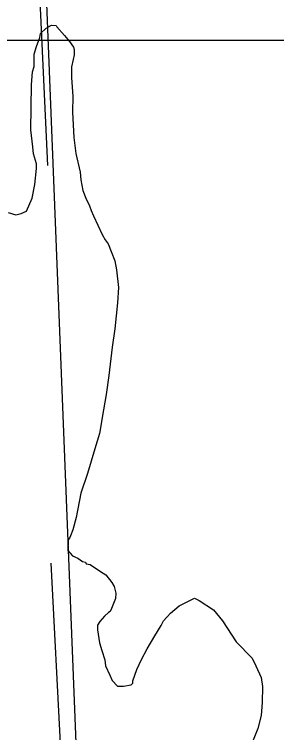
# Model space of a CAD drawing. Extents: x 3245246 to 3283090, y 806824 to 832173.
# Drawn here: x 3277917 to 3278325, y 823248 to 824364 of the extents above; entities that cross this region are included whole.
import ezdxf

# ---------------------------------------------------------------- set-up
doc = ezdxf.new("R2010")
doc.units = 0
for name, color, linetype in [('V-GRID-MAJR', 7, 'Continuous'), ('V-ROAD-CNTR', 7, 'Continuous'), ('V-SITE-VEGE', 7, 'Continuous'), ('V-TOPO-SHOR', 7, 'Continuous')]:
    doc.layers.add(name, color=color, linetype=linetype)

msp = doc.modelspace()

# ---------------------------------------------------------------- linework, layer by layer
at = {"layer": 'V-GRID-MAJR'}
msp.add_spline([(3249423.5, 824337.8), (3254658.5, 824333.6), (3259893.4, 824330.1), (3265128.4, 824327.5), (3270363.4, 824325.6), (3275598.4, 824324.4), (3280833.3, 824324.1)], degree=3, dxfattribs=at)
at = {"layer": 'V-ROAD-CNTR'}
msp.add_lwpolyline([(3277951.4, 824772.9), (3278068.2, 821835.2), (3278111.2, 820481.9)], dxfattribs=at)
at = {"layer": 'V-SITE-VEGE'}
for p, q in [((3277966.5, 824342.6), (3277974.9, 824347.2)), ((3277974.9, 824347.2), (3277982, 824347.1)), ((3277982, 824347.1), (3277983.2, 824344.7)), ((3277983.2, 824344.7), (3277994.9, 824331.5)), ((3277956.8, 824328.4), (3277958, 824334.3)), ((3277958, 824334.3), (3277966.5, 824342.6)), ((3277951.8, 824314.2), (3277956.8, 824328.4)), ((3277994.9, 824331.5), (3278003.1, 824321.8)), ((3277948.1, 824302.3), (3277951.8, 824314.2)), ((3278003.1, 824321.8), (3278009, 824313.4)), ((3278009, 824313.4), (3278010.1, 824309.8)), ((3277947.8, 824283.3), (3277948.1, 824302.3)), ((3278010, 824301.5), (3278008.7, 824294.3)), ((3278010.1, 824309.8), (3278010, 824301.5)), ((3278008.7, 824294.3), (3278006.2, 824282.5)), ((3277945.3, 824275), (3277947.8, 824283.3)), ((3278006.2, 824282.5), (3278005.9, 824265.8)), ((3277943.8, 824254.7), (3277945.3, 824275)), ((3278005.9, 824265.8), (3278007.9, 824237.2)), ((3277942.9, 824184.5), (3277943.8, 824254.7)), ((3278007.9, 824237.2), (3278007.6, 824212.2)), ((3278007.6, 824212.2), (3278009.4, 824172.8)), ((3277946.1, 824158.2), (3277942.9, 824184.5)), ((3278009.4, 824172.8), (3278012.6, 824147.8)), ((3277947.1, 824147.5), (3277946.1, 824158.2)), ((3277951.6, 824131.9), (3277947.1, 824147.5)), ((3278012.6, 824147.8), (3278019.4, 824119.1)), ((3277948.8, 824099.8), (3277951.5, 824124.8)), ((3277951.5, 824124.8), (3277951.6, 824131.9)), ((3278019.4, 824119.1), (3278020.4, 824107.2)), ((3277944.9, 824078.4), (3277948.8, 824099.8)), ((3278020.4, 824107.2), (3278023.7, 824090.4)), ((3278023.7, 824090.4), (3278028.3, 824078.5)), ((3277936.3, 824058.3), (3277944.9, 824078.4)), ((3278028.3, 824078.5), (3278034.1, 824066.5)), ((3278034.1, 824066.5), (3278036.4, 824059.3)), ((3277907.7, 824056.3), (3277919.6, 824052.6)), ((3277919.6, 824052.6), (3277927.9, 824054.8)), ((3277927.9, 824054.8), (3277936.3, 824058.3)), ((3278036.4, 824059.3), (3278039.9, 824050.9)), ((3278039.9, 824050.9), (3278053.8, 824022.1)), ((3278053.8, 824022.1), (3278058.4, 824013.7)), ((3278058.4, 824013.7), (3278063.1, 824007.7)), ((3278063.1, 824007.7), (3278067.7, 823995.7)), ((3278067.7, 823995.7), (3278073.4, 823981.3)), ((3278073.4, 823981.3), (3278075.6, 823967)), ((3278075.6, 823967), (3278078.8, 823939.6)), ((3278078.8, 823939.6), (3278077.3, 823915.8)), ((3278077.3, 823915.8), (3278073.1, 823875.3)), ((3278073.1, 823875.3), (3278069.2, 823846.8)), ((3278069.2, 823846.8), (3278063.8, 823802.8)), ((3278063.8, 823802.8), (3278059.8, 823773.1)), ((3278059.8, 823773.1), (3278055.9, 823749.3)), ((3278055.9, 823749.3), (3278049.4, 823712.5)), ((3278049.4, 823712.5), (3278042, 823688.7)), ((3278042, 823688.7), (3278030.7, 823650.8)), ((3278030.7, 823650.8), (3278020.7, 823619.9)), ((3278020.7, 823619.9), (3278013.1, 823581.9)), ((3278013.1, 823581.9), (3278008, 823562.9)), ((3278008, 823562.9), (3278004.3, 823553.5)), ((3278004.3, 823553.5), (3278003.1, 823549.9)), ((3278000.7, 823547.6), (3278000.4, 823530.9)), ((3278003.1, 823549.9), (3278000.7, 823547.6)), ((3278000.4, 823530.9), (3278007.5, 823522.5)), ((3278007.5, 823522.5), (3278015.8, 823518.8)), ((3278015.8, 823518.8), (3278022.8, 823513.9)), ((3278022.8, 823513.9), (3278027.6, 823512.6)), ((3278027.6, 823512.6), (3278028.7, 823510.2)), ((3278028.7, 823510.2), (3278034.7, 823509)), ((3278034.7, 823509), (3278051.2, 823498)), ((3278051.2, 823498), (3278059.5, 823493.1)), ((3278059.5, 823493.1), (3278068.8, 823481.1)), ((3278068.8, 823481.1), (3278072.3, 823475.1)), ((3278072.3, 823475.1), (3278074.6, 823464.3)), ((3278074.6, 823464.3), (3278074.4, 823456)), ((3278074.4, 823456), (3278068.3, 823440.6)), ((3278173.2, 823445.1), (3278197.1, 823456.7)), ((3278197.1, 823456.7), (3278204.2, 823453)), ((3278204.2, 823453), (3278226.7, 823438.4)), ((3278068.3, 823440.6), (3278065.8, 823435.9)), ((3278159.9, 823433.4), (3278173.2, 823445.1)), ((3278057.4, 823428.8), (3278050.1, 823420.6)), ((3278063.4, 823434.7), (3278057.4, 823428.8)), ((3278065.8, 823435.9), (3278063.4, 823434.7)), ((3278149, 823421.6), (3278159.9, 823433.4)), ((3278226.7, 823438.4), (3278240.7, 823421.5)), ((3278050.1, 823420.6), (3278046.5, 823414.7)), ((3278145.3, 823414.5), (3278149, 823421.6)), ((3278240.7, 823421.5), (3278261.7, 823389.1)), ((3278046.5, 823414.7), (3278046.4, 823407.6)), ((3278046.4, 823407.6), (3278049.7, 823387.3)), ((3278135.6, 823398), (3278145.3, 823414.5)), ((3278123.4, 823377.9), (3278135.6, 823398)), ((3278049.7, 823387.3), (3278053.1, 823375.3)), ((3278261.7, 823389.1), (3278286.4, 823363.7)), ((3278053.1, 823375.3), (3278057.6, 823360.9)), ((3278114.8, 823361.3), (3278123.4, 823377.9)), ((3278286.4, 823363.7), (3278292.2, 823351.7)), ((3278057.6, 823360.9), (3278058.7, 823351.4)), ((3278058.7, 823351.4), (3278065.6, 823337)), ((3278107.5, 823346), (3278114.8, 823361.3)), ((3278292.2, 823351.7), (3278300.3, 823333.7)), ((3278101.2, 823328.2), (3278107.5, 823346)), ((3278065.6, 823337), (3278069.1, 823328.6)), ((3278069.1, 823328.6), (3278077.3, 823320.2)), ((3278101.2, 823324.6), (3278101.2, 823328.2)), ((3278300.3, 823333.7), (3278302.4, 823319.4)), ((3278077.3, 823320.2), (3278086.8, 823320)), ((3278086.8, 823320), (3278098.8, 823322.2)), ((3278098.8, 823322.2), (3278101.2, 823324.6)), ((3278302.4, 823319.4), (3278302.1, 823294.4)), ((3278302.1, 823294.4), (3278300.6, 823274.2)), ((3278300.6, 823274.2), (3278295.6, 823254)), ((3278295.6, 823254), (3278288.2, 823236.2))]:
    msp.add_line(p, q, dxfattribs=at)
at = {"layer": 'V-TOPO-SHOR'}
msp.add_line((3277996.4, 823088.1), (3277974.3, 823511.3), dxfattribs=at)
msp.add_lwpolyline([(3277969.1, 824129.4), (3277947, 824608.3), (3277924.8, 824842.2), (3277891.4, 824931.3), (3277841.4, 824987), (3277813.5, 825026), (3277769, 825070.5), (3277718.9, 825092.8), (3277674.4, 825115.1), (3277640.9, 824948.1)], dxfattribs=at)

doc.saveas('drawing.dxf')
